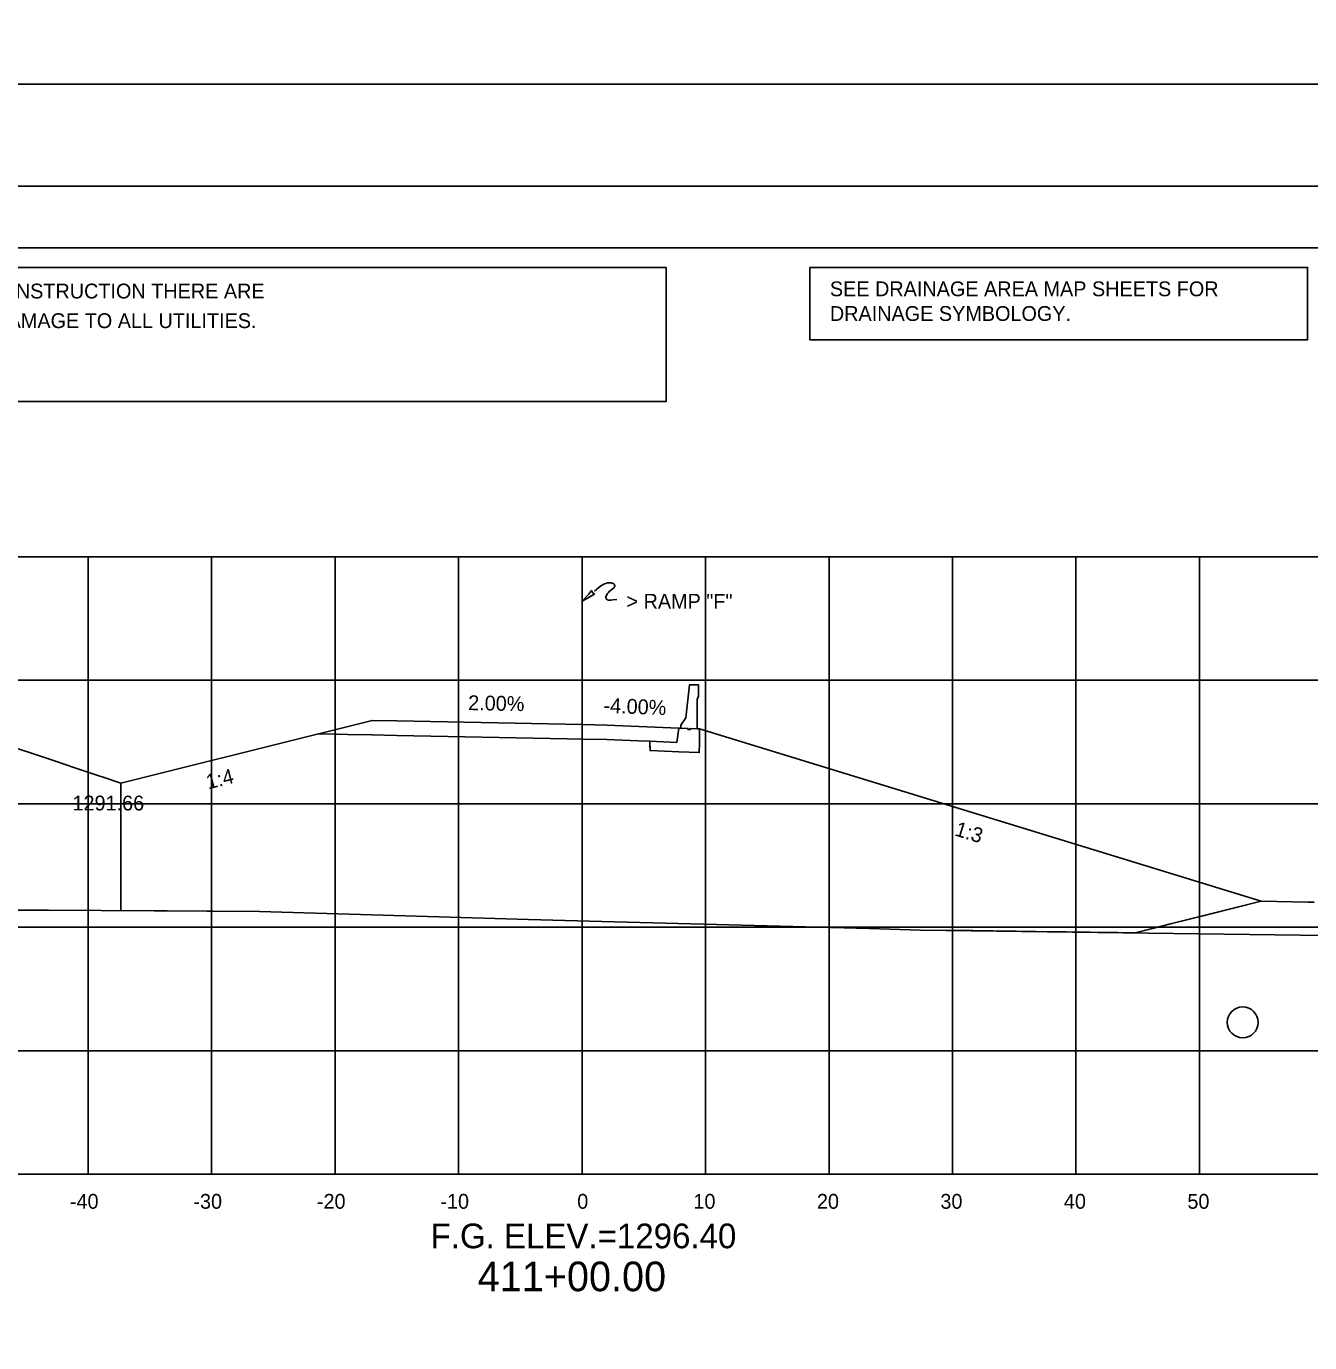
# Model space of a CAD drawing. Extents: x 2148105 to 2149976, y 144169 to 149705.
# Drawn here: x 2148368.3 to 2148472.2, y 145523.3 to 145629.9 of the extents above; entities that cross this region are included whole.
import ezdxf

# ---------------------------------------------------------------- set-up
doc = ezdxf.new("R2010")
doc.units = 0
for name, color, linetype in [('Bridge M-Header', 7, 'Continuous'), ('Default', 7, 'Continuous'), ('EX_Align', 7, 'Continuous'), ('INR_Tracking', 7, 'Continuous'), ('Ph1-PR-Ramp SF3 Rev-Curb', 7, 'Continuous'), ('PH1a-2-RampC', 7, 'Continuous'), ('PH1a-PR-DividingStrip', 7, 'Continuous'), ('PH1a-PR-ServRd', 7, 'Continuous'), ('PH2-PR-Barrier', 7, 'Continuous'), ('PR-ApproachSlab', 7, 'Continuous'), ('PR-SHLDR-RMP-H', 7, 'Continuous'), ('PR_Align_Ramp_E', 7, 'Continuous'), ('PR_Align_Ramp_J', 7, 'Continuous'), ('PR_Storm_Channel', 7, 'Continuous'), ('PR_Storm_Conc_Box_PH1B', 7, 'Continuous'), ('PR_Storm_Conc_Pipe_PH1B', 7, 'Continuous'), ('PR_Storm_Inlet_CICI_PH1A', 7, 'Continuous'), ('PR_Storm_Inlet_CICI_PH1B', 7, 'Continuous'), ('PR_Storm_Junction_Box_PH1B', 7, 'Continuous'), ('PR_Storm_MH', 7, 'Continuous'), ('PR_Storm_MH_PH1B', 7, 'Continuous'), ('PR_Storm_Standard_Median_Drain_PH1B', 7, 'Continuous'), ('TopCut', 7, 'Continuous')]:
    doc.layers.add(name, color=color, linetype=linetype)

# ---------------------------------------------------------------- blocks, each defined once
blk = doc.blocks.new('POINT_DISPLAY')
at = {"layer": 'Default'}
blk.add_line((0, 0), (0, 0), dxfattribs=at)

msp = doc.modelspace()

# ---------------------------------------------------------------- linework, layer by layer
at = {"layer": 'EX_Align'}
msp.add_lwpolyline([(2148367.57, 145571.39), (2148368.99, 145570.91), (2148370.68, 145570.34), (2148372.24, 145569.82), (2148373.8, 145569.3), (2148374.19, 145569.17), (2148374.54, 145569.05), (2148375.98, 145568.56)], dxfattribs=at)
at = {"layer": 'INR_Tracking'}
msp.add_lwpolyline([(2148375.98, 145568.56), (2148391.99, 145572.56), (2148392, 145572.57), (2148393.43, 145572.54), (2148394.33, 145572.52), (2148394.33, 145572.52), (2148396.32, 145572.48), (2148396.32, 145572.48), (2148398.32, 145572.44), (2148398.32, 145572.44), (2148398.33, 145572.44), (2148412.11, 145572.16), (2148413.32, 145572.14), (2148413.39, 145572.14), (2148415.32, 145572.1), (2148415.33, 145572.1), (2148417.86, 145572), (2148418.82, 145571.96), (2148418.82, 145571.64), (2148418.83, 145571.21), (2148421.15, 145571.12), (2148421.15, 145571.12), (2148422.8, 145571.05), (2148422.81, 145571.05), (2148422.82, 145571.8), (2148422.83, 145572.97), (2148422.83, 145572.97), (2148468.32, 145559.01)], dxfattribs=at)
at = {"layer": 'Ph1-PR-Ramp SF3 Rev-Curb'}
msp.add_circle((2148466.82, 145549.2), 1.25, dxfattribs=at)
at = {"layer": 'PH1a-PR-ServRd'}
msp.add_lwpolyline([(2148570.82, 145401.91), (2148255.82, 145401.91), (2148255.82, 145611.91), (2148570.82, 145611.91)], close=True, dxfattribs=at)
at = {"layer": 'PH2-PR-Barrier'}
msp.add_line((2148413.32, 145573.31), (2148413.32, 145583.31), dxfattribs=at)
for points in [[(2148413.32, 145583.31), (2148413.84, 145583.86), (2148414.1, 145584.16), (2148414.18, 145584), (2148414.32, 145583.88), (2148413.32, 145583.31)], [(2148414.33, 145584.12), (2148414.69, 145584.41), (2148414.85, 145584.54), (2148414.94, 145584.61), (2148415.04, 145584.67), (2148415.14, 145584.72), (2148415.26, 145584.75), (2148415.39, 145584.78), (2148415.49, 145584.79), (2148415.57, 145584.79), (2148415.65, 145584.79), (2148415.72, 145584.77), (2148415.78, 145584.76), (2148415.83, 145584.74), (2148415.87, 145584.71), (2148415.91, 145584.68), (2148415.95, 145584.64), (2148415.98, 145584.58), (2148415.97, 145584.52), (2148415.96, 145584.48), (2148415.91, 145584.41), (2148415.72, 145584.25), (2148415.53, 145584.09), (2148415.46, 145584.01), (2148415.39, 145583.94), (2148415.33, 145583.84), (2148415.29, 145583.78), (2148415.25, 145583.69), (2148415.25, 145583.61), (2148415.27, 145583.53), (2148415.31, 145583.46), (2148415.36, 145583.43), (2148415.42, 145583.4), (2148415.53, 145583.39), (2148415.66, 145583.39), (2148415.82, 145583.41), (2148416.15, 145583.45)]]:
    msp.add_lwpolyline(points, dxfattribs=at)
at = {"layer": 'PR-ApproachSlab'}
msp.add_lwpolyline([(2148458.1, 145556.45), (2148459.42, 145556.78), (2148460.96, 145557.17), (2148463.94, 145557.91), (2148468.32, 145559.01), (2148472.11, 145558.94), (2148472.61, 145558.93)], dxfattribs=at)
at = {"layer": 'PR-SHLDR-RMP-H'}
msp.add_lwpolyline([(2148458.1, 145556.45), (2148460.96, 145557.17), (2148468.32, 145559.01), (2148472.11, 145558.94), (2148472.61, 145558.93)], dxfattribs=at)
at = {"layer": 'PR_Align_Ramp_E'}
for points in [[(2148219.95, 145865.16), (2148579.95, 145865.16), (2148579.95, 145625.16), (2148219.95, 145625.16)], [(2148219.95, 145625.16), (2148579.95, 145625.16), (2148579.95, 145385.16), (2148219.95, 145385.16)]]:
    msp.add_lwpolyline(points, close=True, dxfattribs=at)
at = {"layer": 'PR_Align_Ramp_J'}
msp.add_lwpolyline([(2148236.32, 145616.91), (2148576.32, 145616.91), (2148576.32, 145396.91), (2148236.32, 145396.91)], close=True, dxfattribs=at)
at = {"layer": 'PR_Storm_Channel'}
msp.add_lwpolyline([(2148392, 145572.57), (2148396.32, 145573.65), (2148398.32, 145573.61), (2148413.32, 145573.31), (2148415.32, 145573.27), (2148421.15, 145573.03)], dxfattribs=at)
at = {"layer": 'PR_Storm_Conc_Box_PH1B'}
for p, q in [((2148263.32, 145586.91), (2148563.32, 145586.91)), ((2148373.32, 145536.91), (2148373.32, 145586.91)), ((2148383.32, 145536.91), (2148383.32, 145586.91)), ((2148393.32, 145536.91), (2148393.32, 145586.91)), ((2148403.32, 145536.91), (2148403.32, 145586.91)), ((2148413.32, 145536.91), (2148413.32, 145586.91)), ((2148423.32, 145536.91), (2148423.32, 145586.91)), ((2148433.32, 145536.91), (2148433.32, 145586.91)), ((2148443.32, 145536.91), (2148443.32, 145586.91)), ((2148453.32, 145536.91), (2148453.32, 145586.91)), ((2148463.32, 145536.91), (2148463.32, 145586.91)), ((2148263.32, 145576.91), (2148563.32, 145576.91)), ((2148263.32, 145566.91), (2148563.32, 145566.91)), ((2148263.32, 145556.91), (2148563.32, 145556.91)), ((2148263.32, 145546.91), (2148563.32, 145546.91)), ((2148263.32, 145536.91), (2148563.32, 145536.91))]:
    msp.add_line(p, q, dxfattribs=at)
at = {"layer": 'PR_Storm_Conc_Pipe_PH1B'}
msp.add_lwpolyline([(2148255.82, 145401.91), (2148570.82, 145401.91), (2148570.82, 145611.91), (2148255.82, 145611.91)], close=True, dxfattribs=at)
msp.add_lwpolyline([(2148255.82, 145401.91), (2148570.82, 145401.91), (2148570.82, 145611.91), (2148255.82, 145611.91)], close=True, dxfattribs=at)
at = {"layer": 'PR_Storm_Inlet_CICI_PH1A'}
for points in [[(2148422.64, 145572.98), (2148422.63, 145575.34), (2148422.76, 145575.61), (2148422.76, 145576.53), (2148422.01, 145576.53), (2148421.73, 145573.86), (2148421.33, 145573.28), (2148421.32, 145573.03), (2148421.9, 145573), (2148421.9, 145572.92), (2148422.08, 145572.91), (2148422.08, 145573)], [(2148422.81, 145571.05), (2148421.15, 145571.12), (2148418.83, 145571.21), (2148418.82, 145571.96), (2148420.99, 145571.87), (2148421.15, 145573.03), (2148421.32, 145573.03), (2148421.9, 145573), (2148421.9, 145572.92), (2148422.08, 145572.91), (2148422.08, 145573), (2148422.64, 145572.98), (2148422.83, 145572.97), (2148422.82, 145571.8)]]:
    msp.add_lwpolyline(points, close=True, dxfattribs=at)
at = {"layer": 'PR_Storm_Inlet_CICI_PH1B'}
msp.add_lwpolyline([(2148360.14, 145558.3), (2148370.11, 145558.28), (2148387.19, 145558.18), (2148408.98, 145557.54), (2148414.91, 145557.38), (2148436.58, 145556.8), (2148440.72, 145556.68), (2148481.74, 145556.14), (2148482.15, 145556.15), (2148482.51, 145556.15), (2148492.83, 145556.24), (2148496, 145556.1), (2148498.63, 145556.08), (2148499.79, 145556.02), (2148510, 145555.92), (2148515.75, 145555.7), (2148518.45, 145555.6), (2148519.96, 145555.59), (2148541.38, 145555.82), (2148560.94, 145555.86), (2148563.32, 145555.87)], dxfattribs=at)
at = {"layer": 'PR_Storm_MH'}
for points in [[(2148257.69, 145610.34), (2148420.12, 145610.34), (2148420.12, 145599.47), (2148257.69, 145599.47)], [(2148431.78, 145610.34), (2148472.07, 145610.34), (2148472.07, 145604.47), (2148431.78, 145604.47)]]:
    msp.add_lwpolyline(points, close=True, dxfattribs=at)
at = {"layer": 'PR_Storm_Standard_Median_Drain_PH1B'}
msp.add_line((2148263.32, 145536.91), (2148563.32, 145536.91), dxfattribs=at)
at = {"layer": 'TopCut'}
msp.add_lwpolyline([(2148375.98, 145568.56), (2148375.98, 145558.25), (2148387.19, 145558.18), (2148408.98, 145557.54), (2148414.91, 145557.38), (2148436.58, 145556.8), (2148440.72, 145556.68), (2148443.27, 145556.65), (2148443.33, 145556.65), (2148443.51, 145556.65), (2148443.57, 145556.65), (2148443.79, 145556.64), (2148443.84, 145556.64), (2148444.12, 145556.64), (2148444.16, 145556.64), (2148444.5, 145556.63), (2148444.52, 145556.63), (2148444.96, 145556.63), (2148445.41, 145556.62), (2148445.53, 145556.62), (2148445.96, 145556.61), (2148446.24, 145556.61), (2148446.62, 145556.61), (2148447.15, 145556.6), (2148447.43, 145556.59), (2148448.36, 145556.58), (2148448.47, 145556.58), (2148449.84, 145556.56), (2148450.04, 145556.56), (2148451.72, 145556.54), (2148452.56, 145556.53), (2148454.46, 145556.5), (2148456.7, 145556.47), (2148458.1, 145556.45), (2148460.96, 145557.17), (2148468.32, 145559.01), (2148422.83, 145572.97), (2148422.83, 145572.97), (2148422.82, 145571.8), (2148422.81, 145571.05), (2148421.15, 145571.12), (2148418.83, 145571.21), (2148418.82, 145571.96), (2148417.86, 145572), (2148415.33, 145572.1), (2148415.32, 145572.1), (2148413.39, 145572.14), (2148413.32, 145572.14), (2148412.11, 145572.16), (2148398.33, 145572.44), (2148398.32, 145572.44), (2148398.32, 145572.44), (2148396.32, 145572.48), (2148396.32, 145572.48), (2148394.33, 145572.52), (2148394.33, 145572.52), (2148393.43, 145572.54), (2148392, 145572.57), (2148391.99, 145572.56)], close=True, dxfattribs=at)

# ---------------------------------------------------------------- block references
at = {"layer": 'PR_Storm_Conc_Pipe_PH1B', "xscale": 10, "yscale": 10}
for p in [(2148398.32, 145573.61), (2148398.32, 145573.61), (2148415.32, 145573.27), (2148415.32, 145573.27), (2148421.15, 145573.03), (2148421.15, 145573.03)]:
    msp.add_blockref('POINT_DISPLAY', p, dxfattribs=at)

# ---------------------------------------------------------------- texts
at = {"layer": 'Bridge M-Header'}
for s, rotation, p in [('2.00%', 358.8542, (2148404.09, 145574.49)), ('-4.00%', 357.7094, (2148415.04, 145574.28))]:
    msp.add_text(s, height=1.2, rotation=rotation, dxfattribs=at).set_placement(p)
at = {"layer": 'PH1a-2-RampC'}
msp.add_text('1291.66', height=1.2, dxfattribs=at).set_placement((2148372.06, 145566.36))
at = {"layer": 'PH1a-PR-DividingStrip'}
for s, rotation, p in [('1:4', 14.0366, (2148383.05, 145568.06)), ('1:3', 342.9483, (2148443.43, 145564.35))]:
    msp.add_text(s, height=1.2, rotation=rotation, dxfattribs=at).set_placement(p)
at = {"layer": 'PH2-PR-Barrier'}
msp.add_text('> RAMP "F"', height=1.2, rotation=360, dxfattribs=at).set_placement((2148416.92, 145582.7))
at = {"layer": 'PR_Storm_Junction_Box_PH1B'}
msp.add_text('411+00.00', height=2.4, dxfattribs=at).set_placement((2148404.87, 145527.43))
at = {"layer": 'PR_Storm_MH'}
for s, p in [("(CAUTION) THE LOCATION OF ALL UTILITIES AS SHOWN ARE APPROXIMATE. DUE TO RELOCATION'S PLANNED OR PRESENTLY UNDER CONSTRUCTION THERE ARE ", (2148258.92, 145607.82)), ('SEE DRAINAGE AREA MAP SHEETS FOR', (2148433.39, 145608)), ('SOME UTILITIES THAT WILL BE RELOCATED AND NOT SHOWN ON THESE PLANS. THE CONTRACTOR SHALL BE RESPONSIBLE FOR ANY DAMAGE TO ALL UTILITIES.', (2148258.92, 145605.42)), ('DRAINAGE SYMBOLOGY.', (2148433.39, 145606))]:
    msp.add_text(s, height=1.2, dxfattribs=at).set_placement(p)
at = {"layer": 'PR_Storm_MH_PH1B'}
for s, height, p in [('-40', 1.2, (2148371.85, 145534.11)), ('-30', 1.2, (2148381.85, 145534.11)), ('-20', 1.2, (2148391.85, 145534.11)), ('-10', 1.2, (2148401.85, 145534.11)), ('0', 1.2, (2148412.93, 145534.11)), ('10', 1.2, (2148422.34, 145534.11)), ('20', 1.2, (2148432.34, 145534.11)), ('30', 1.2, (2148442.34, 145534.11)), ('40', 1.2, (2148452.34, 145534.11)), ('50', 1.2, (2148462.34, 145534.11)), ('F.G. ELEV.=1296.40', 2, (2148401.06, 145530.91))]:
    msp.add_text(s, height=height, dxfattribs=at).set_placement(p)

doc.saveas('drawing.dxf')
